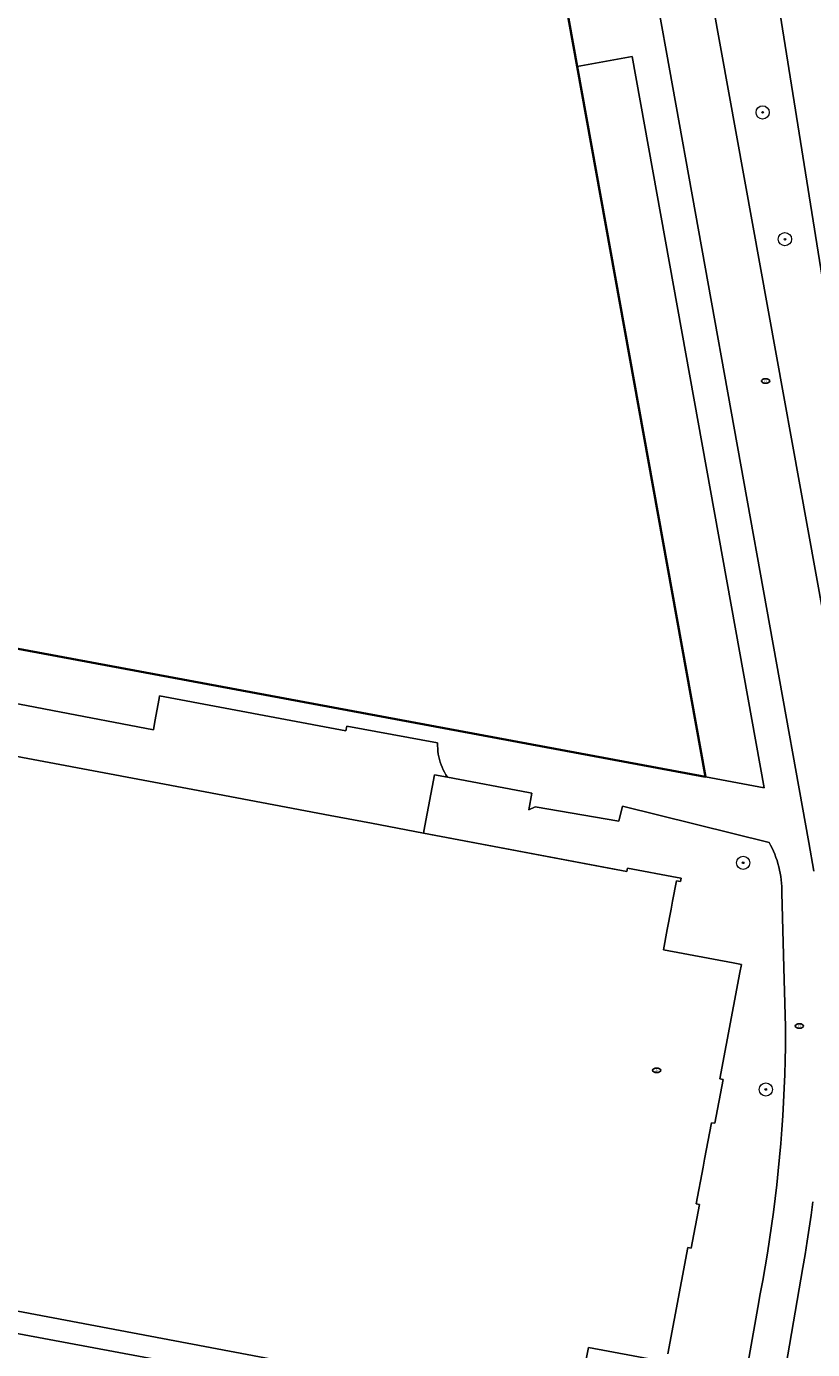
# Model space of a CAD drawing. Header units: metres. Extents: x 152610 to 160096, y 456114 to 462495.
# Tile 402 of 656: x 157871 to 157918, y 460160 to 460240. Entities that reach past the tile are written whole.
import ezdxf
from ezdxf.enums import TextEntityAlignment as Align

# ---------------------------------------------------------------- set-up
doc = ezdxf.new("R2010")
doc.units = ezdxf.units.M
doc.header["$LTSCALE"] = 0.5
doc.layers.get('0').update_dxf_attribs({"linetype": 'CONTINUOUS'})
for name, color, linetype, lineweight in [('B-PV-GR-BEPLANTING_CULTUUR_BODEMBEDEKKER-GV', 251, 'CONTINUOUS', 18), ('B-PV-GR-BEPLANTING_CULTUUR_ROOS-GV', 251, 'CONTINUOUS', 18), ('B-PV-GR-BEPLANTING_CULTUUR_VASTE PLANTENVAK-GV', 251, 'CONTINUOUS', 18), ('B-PV-GR-BOOM-S', 251, 'CONTINUOUS', 25), ('B-PV-IE-MEUBILAIR-S', 251, 'CONTINUOUS', 25), ('B-PV-OG-BEBOUWING-GV', 6, 'CONTINUOUS', 35), ('B-PV-OG-BEBOUWING_OVERBOUWING-GV', 251, 'CONTINUOUS', 18), ('B-PV-OG-TERREIN_BEGROEID-GV', 251, 'CONTINUOUS', 18), ('B-PV-VH-GESLOTENVERHARDING_ASFALT-GV', 251, 'CONTINUOUS', 18), ('B-PV-VH-OPENVERHARDING_BETONSTRAATSTEEN-GV', 251, 'CONTINUOUS', 18), ('B-PV-VH-OPENVERHARDING_TEGEL-GV', 251, 'CONTINUOUS', 18)]:
    doc.layers.add(name, color=color, linetype=linetype, lineweight=lineweight)
doc.styles.add('NLCS-ISO', font='NLCS-ISO.ttf')

# ---------------------------------------------------------------- blocks, each defined once
blk = doc.blocks.new('SIE-MEUBILAIR_PUT_DRAINAGEPUT-SO')
blk.add_ellipse((0, 0), major_axis=(1.25, 0), ratio=0.54)
at = {"style": 'NLCS-ISO'}
blk.add_text('dr', height=0.75, dxfattribs=at).set_placement((0.03, 0), align=Align.MIDDLE_CENTER)
blk = doc.blocks.new('SIE-MEUBILAIR_PUT_RIOOLPUT-SO')
blk.add_ellipse((0, 0), major_axis=(1.25, 0), ratio=0.54)
at = {"style": 'NLCS-ISO'}
blk.add_text('ri', height=0.75, dxfattribs=at).set_placement((-0.04, 0.07), align=Align.MIDDLE_CENTER)
blk = doc.blocks.new('SGR-BOOM_GBKN-SO')
at = {"linetype": 'ByBlock', "lineweight": 18}
h = blk.add_hatch(color=0, dxfattribs=at)
h.dxf.hatch_style = 1
edge = h.paths.add_edge_path()
edge.add_arc((0, 0), 0.25, 0, 360)
at = {"color": 0, "linetype": 'ByBlock', "lineweight": 18}
for radius in [2, 0.25]:
    blk.add_circle((0, 0), radius, dxfattribs=at)
at = {"color": 0, "linetype": 'ByBlock', "lineweight": 18, "style": 'NLCS-ISO'}
blk.add_attdef('SOORT', (2.5, 0), '', height=1.5, dxfattribs=at)

msp = doc.modelspace()

# ---------------------------------------------------------------- linework, layer by layer
at = {"layer": 'B-PV-GR-BEPLANTING_CULTUUR_BODEMBEDEKKER-GV', "flags": 128}
for points in [[(157915.713, 460190.233), (157906.844, 460192.422), (157906.619, 460191.51), (157901.555, 460192.386), (157901.162, 460192.202), (157901.354, 460193.22), (157901.152, 460193.258), (157896.242, 460194.184), (157895.458, 460194.332), (157894.873, 460191.227), (157894.798, 460190.796), (157905.924, 460188.697), (157907.112, 460188.473), (157907.149, 460188.67), (157910.146, 460188.104), (157910.392, 460188.058), (157910.354, 460187.861), (157910.109, 460187.908), (157909.877, 460186.679), (157909.784, 460186.188), (157909.553, 460184.96), (157909.321, 460183.731), (157913.546, 460182.934), (157914.038, 460182.842), (157913.945, 460182.35), (157912.731, 460175.914), (157912.928, 460175.877), (157912.427, 460173.223), (157912.23, 460173.26), (157911.813, 460171.049), (157911.72, 460170.558), (157911.303, 460168.347), (157911.5, 460168.31), (157911, 460165.657), (157910.803, 460165.694), (157909.589, 460159.257)], [(157914.054, 460156.488), (157915.026, 460162.069), (157915.186, 460162.89), (157915.338, 460163.713), (157915.482, 460164.537), (157915.618, 460165.362), (157915.746, 460166.189), (157915.867, 460167.017), (157915.979, 460167.846), (157916.083, 460168.676), (157916.18, 460169.507), (157916.269, 460170.339), (157916.349, 460171.172), (157916.422, 460172.005), (157916.486, 460172.839), (157916.543, 460173.674), (157916.592, 460174.509), (157916.633, 460175.345), (157916.665, 460176.181), (157916.69, 460177.017), (157916.707, 460177.853), (157916.716, 460178.69), (157916.717, 460179.06), (157916.64, 460181.91), (157916.482, 460187.171)], [(157909.005, 460158.859), (157904.78, 460159.656), (157904.548, 460158.428)]]:
    msp.add_lwpolyline(points, dxfattribs=at)
at = {"layer": 'B-PV-GR-BEPLANTING_CULTUUR_BODEMBEDEKKER-GV'}
msp.add_lwpolyline([(157916.482, 460187.171, 0.137665), (157915.713, 460190.233)], format="xyb", dxfattribs=at)
at = {"layer": 'B-PV-GR-BEPLANTING_CULTUUR_ROOS-GV', "flags": 128}
msp.add_lwpolyline([(157856.947, 460164.15), (157853.95, 460164.716), (157853.732, 460163.555), (157904.03, 460154.186), (157904.2, 460155.237), (157900.958, 460155.848), (157900.995, 460156.045), (157856.984, 460164.347)], close=True, dxfattribs=at)
at = {"layer": 'B-PV-GR-BEPLANTING_CULTUUR_VASTE PLANTENVAK-GV', "flags": 128}
msp.add_lwpolyline([(157907.419, 460237.819), (157904.097, 460237.219), (157911.867, 460194.204), (157915.41, 460193.544)], close=True, dxfattribs=at)
at = {"layer": 'B-PV-OG-BEBOUWING-GV', "flags": 128}
msp.add_lwpolyline([(157855.915, 460247.343), (157859.252, 460226.252), (157858.665, 460223.057), (157858.173, 460220.377), (157857.649, 460217.522), (157856.533, 460211.44), (157857.21, 460211.314), (157857.337, 460211.29), (157858.713, 460218.673), (157863.432, 460217.794), (157862.056, 460210.411), (157861.084, 460205.194), (157861.069, 460205.114), (157860.809, 460203.716), (157860.907, 460203.698), (157911.867, 460194.204), (157904.097, 460237.219), (157903.348, 460241.365)], dxfattribs=at)
at = {"layer": 'B-PV-OG-BEBOUWING_OVERBOUWING-GV', "flags": 128}
for points in [[(157909.589, 460159.257), (157910.803, 460165.694), (157911, 460165.657), (157911.5, 460168.31), (157911.303, 460168.347), (157911.72, 460170.558), (157911.813, 460171.049), (157912.23, 460173.26), (157912.427, 460173.223), (157912.928, 460175.877), (157912.731, 460175.914), (157913.945, 460182.35), (157914.038, 460182.842), (157913.546, 460182.934), (157909.321, 460183.731), (157909.553, 460184.96), (157909.784, 460186.188), (157909.877, 460186.679), (157910.109, 460187.908), (157910.354, 460187.861), (157910.392, 460188.058), (157910.146, 460188.104), (157907.149, 460188.67), (157907.112, 460188.473), (157894.798, 460190.796), (157891.655, 460191.389), (157889.146, 460191.862), (157880.825, 460193.432), (157863.101, 460196.775)], [(157856.984, 460164.347), (157900.995, 460156.045)], [(157904.548, 460158.428), (157904.78, 460159.656), (157909.005, 460158.859)]]:
    msp.add_lwpolyline(points, dxfattribs=at)
at = {"layer": 'B-PV-OG-TERREIN_BEGROEID-GV', "flags": 128}
msp.add_lwpolyline([(157924.387, 460190.334), (157916.306, 460240.888), (157914.867, 460250), (157913.65, 460257.7), (157912.862, 460262.417), (157908.532, 460261.734), (157912.316, 460240.964), (157921.419, 460190.71)], dxfattribs=at)
at = {"layer": 'B-PV-VH-GESLOTENVERHARDING_ASFALT-GV', "flags": 128}
for points in [[(157919.381, 460280.222), (157915.521, 460279.589), (157914.066, 460279.364), (157912.977, 460279.195), (157912.54, 460279.127), (157910.08, 460278.747), (157911.731, 460269.279), (157912.238, 460266.377), (157912.862, 460262.417), (157913.65, 460257.7), (157914.867, 460250), (157916.306, 460240.888), (157924.387, 460190.334)], [(157921.419, 460190.71), (157912.316, 460240.964), (157908.532, 460261.734), (157905.309, 460261.148), (157909.22, 460239.631), (157909.479, 460238.191), (157918.119, 460190.228), (157918.426, 460188.488)], [(157918.372, 460168.467), (157918.266, 460167.671), (157918.153, 460166.876), (157918.031, 460166.082), (157917.902, 460165.29), (157917.764, 460164.499), (157915.711, 460152.5)]]:
    msp.add_lwpolyline(points, dxfattribs=at)
at = {"layer": 'B-PV-VH-OPENVERHARDING_BETONSTRAATSTEEN-GV', "flags": 128}
for points in [[(157909.589, 460159.257), (157910.803, 460165.694), (157911, 460165.657), (157911.5, 460168.31), (157911.303, 460168.347), (157911.72, 460170.558), (157911.813, 460171.049), (157912.23, 460173.26), (157912.427, 460173.223), (157912.928, 460175.877), (157912.731, 460175.914), (157913.945, 460182.35), (157914.038, 460182.842), (157913.546, 460182.934), (157909.321, 460183.731), (157909.553, 460184.96), (157909.784, 460186.188), (157909.877, 460186.679), (157910.109, 460187.908), (157910.354, 460187.861), (157910.392, 460188.058), (157910.146, 460188.104), (157907.149, 460188.67), (157907.112, 460188.473), (157905.924, 460188.697), (157894.798, 460190.796), (157891.655, 460191.389), (157889.146, 460191.862), (157880.825, 460193.432), (157863.101, 460196.775)], [(157856.984, 460164.347), (157900.995, 460156.045)], [(157904.548, 460158.428), (157904.78, 460159.656), (157909.005, 460158.859)]]:
    msp.add_lwpolyline(points, dxfattribs=at)
at = {"layer": 'B-PV-VH-OPENVERHARDING_TEGEL-GV', "flags": 128}
for points in [[(157918.426, 460188.488), (157918.119, 460190.228), (157909.479, 460238.191), (157909.22, 460239.631), (157905.309, 460261.148), (157903.438, 460260.81), (157905.851, 460247.467), (157905.556, 460247.413), (157906.535, 460241.94), (157906.239, 460241.887), (157903.348, 460241.365), (157904.097, 460237.219), (157907.419, 460237.819), (157915.41, 460193.544), (157911.867, 460194.204), (157860.907, 460203.698)], [(157863.101, 460196.775), (157880.825, 460193.432), (157889.146, 460191.862), (157891.655, 460191.389), (157894.798, 460190.796), (157894.873, 460191.227), (157895.458, 460194.332), (157896.242, 460194.184), (157896.238, 460194.191), (157896.148, 460194.332), (157896.065, 460194.478), (157895.989, 460194.627), (157895.921, 460194.78), (157895.86, 460194.936), (157895.806, 460195.095), (157895.76, 460195.256), (157895.722, 460195.419), (157895.691, 460195.584), (157895.669, 460195.75), (157895.654, 460195.917), (157895.648, 460196.084), (157895.649, 460196.252), (157890.15, 460197.28), (157890.1, 460196.99), (157878.817, 460199.1), (157878.79, 460198.95), (157878.535, 460197.559), (157878.44, 460197.04), (157872.33, 460198.21), (157866.226, 460199.382)], [(157866.226, 460199.382), (157872.33, 460198.21), (157878.44, 460197.04), (157878.535, 460197.559), (157878.79, 460198.95), (157878.817, 460199.1), (157890.1, 460196.99), (157890.15, 460197.28), (157895.649, 460196.252), (157895.648, 460196.084), (157895.654, 460195.917), (157895.669, 460195.75), (157895.691, 460195.584), (157895.722, 460195.419), (157895.76, 460195.256), (157895.806, 460195.095), (157895.86, 460194.936), (157895.921, 460194.78), (157895.989, 460194.627), (157896.065, 460194.478), (157896.148, 460194.332), (157896.238, 460194.191), (157896.242, 460194.184), (157901.152, 460193.258), (157901.354, 460193.22), (157901.162, 460192.202), (157901.555, 460192.386), (157906.619, 460191.51), (157906.844, 460192.422), (157915.713, 460190.233)], [(157916.482, 460187.171), (157916.64, 460181.91), (157916.717, 460179.06), (157916.716, 460178.69), (157916.707, 460177.853), (157916.69, 460177.017), (157916.665, 460176.181), (157916.633, 460175.345), (157916.592, 460174.509), (157916.543, 460173.674), (157916.486, 460172.839), (157916.422, 460172.005), (157916.349, 460171.172), (157916.269, 460170.339), (157916.18, 460169.507), (157916.083, 460168.676), (157915.979, 460167.846), (157915.867, 460167.017), (157915.746, 460166.189), (157915.618, 460165.362), (157915.482, 460164.537), (157915.338, 460163.713), (157915.186, 460162.89), (157915.026, 460162.069), (157914.054, 460156.488)], [(157915.711, 460152.5), (157917.764, 460164.499), (157917.902, 460165.29), (157918.031, 460166.082), (157918.153, 460166.876), (157918.266, 460167.671), (157918.372, 460168.467)], [(157904.03, 460154.186), (157853.732, 460163.555), (157848.831, 460164.468), (157848.388, 460162.325), (157848.361, 460162.195), (157906.808, 460151.345)]]:
    msp.add_lwpolyline(points, dxfattribs=at)
at = {"layer": 'B-PV-VH-OPENVERHARDING_TEGEL-GV'}
msp.add_lwpolyline([(157915.713, 460190.233, -0.137665), (157916.482, 460187.171)], format="xyb", dxfattribs=at)

# ---------------------------------------------------------------- block references
at = {"layer": 'B-PV-GR-BOOM-S', "xscale": 0.2, "yscale": 0.2, "zscale": 0.2}
for p in [(157915.325, 460234.433), (157916.676, 460226.754), (157914.145, 460188.996), (157915.518, 460175.273)]:
    msp.add_blockref('SGR-BOOM_GBKN-SO', p, dxfattribs=at)
at = {"layer": 'B-PV-IE-MEUBILAIR-S', "xscale": 0.2, "yscale": 0.2, "zscale": 0.2}
for name, p in [('SIE-MEUBILAIR_PUT_RIOOLPUT-SO', (157915.505, 460218.171)), ('SIE-MEUBILAIR_PUT_RIOOLPUT-SO', (157917.552, 460179.113)), ('SIE-MEUBILAIR_PUT_DRAINAGEPUT-SO', (157908.911, 460176.431))]:
    msp.add_blockref(name, p, dxfattribs=at)

doc.saveas('drawing.dxf')
